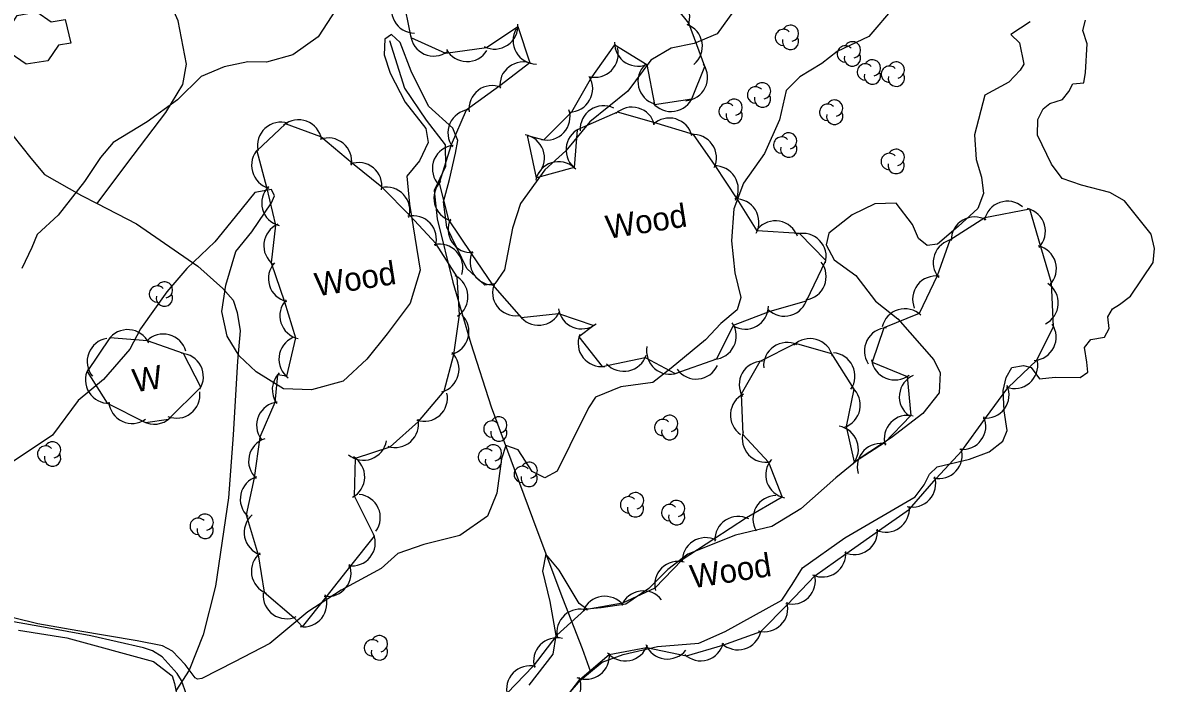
# Model space of a CAD drawing. Extents: x 646142 to 649934, y 5874075 to 5876351.
# Drawn here: x 647384.4 to 647529.8, y 5874653.5 to 5874738.3 of the extents above; entities that cross this region are included whole.
import ezdxf

# ---------------------------------------------------------------- set-up
doc = ezdxf.new("R2010")
doc.units = 0
for name, color, linetype in [('Niveau 2', 7, 'Continuous'), ('Niveau 22', 7, 'Continuous'), ('Niveau 31', 7, 'Continuous'), ('Niveau 4', 7, 'Continuous'), ('Niveau 44', 7, 'Continuous')]:
    doc.layers.add(name, color=color, linetype=linetype)

msp = doc.modelspace()

# ---------------------------------------------------------------- linework, layer by layer
at = {"layer": 'Niveau 2'}
for points in [[(647496.41, 5874740.41), (647493.09, 5874736.56), (647489.03, 5874734.63), (647487.06, 5874733.08), (647484.23, 5874731.39), (647482.46, 5874729.62), (647481.61, 5874725.83), (647479.69, 5874721.52), (647477.01, 5874717.73), (647475.75, 5874714.42), (647475.47, 5874710.33), (647475.89, 5874706.19), (647476.63, 5874703.03), (647476.2, 5874701.45), (647474.08, 5874699.71), (647472.11, 5874697.58), (647467.7, 5874693.96), (647465.34, 5874692.14), (647461.21, 5874691.55), (647457.98, 5874690.23), (647457.06, 5874688.85), (647454.66, 5874684.02), (647453.04, 5874680.73), (647451.48, 5874679.87), (647449.85, 5874680.71), (647448.03, 5874683.48), (647446.43, 5874684.03), (647445.9, 5874682.32), (647445.29, 5874677.9), (647444.11, 5874674.96), (647440.52, 5874672.49), (647435.92, 5874671.32), (647432.55, 5874670.17), (647430.44, 5874668.25), (647425.29, 5874665.44), (647421.02, 5874662.67), (647416.12, 5874658.59), (647411.57, 5874656.25), (647407.36, 5874654.1), (647406.83, 5874654.03)], [(647476.49, 5874740.87), (647473.6, 5874736.88), (647470.66, 5874735.65), (647467.71, 5874735.07), (647465.1, 5874733.52), (647462.15, 5874729.53), (647457.25, 5874725.58), (647454.15, 5874721.86), (647451.45, 5874719.42), (647448.35, 5874715.12), (647447.32, 5874711.96), (647446.28, 5874706.57), (647445.05, 5874704.8)], [(647424.66, 5874740.06), (647422.32, 5874736.49), (647419.08, 5874734.18), (647415.7, 5874733.26), (647413.28, 5874733.31), (647410.23, 5874732.66), (647407.29, 5874731.43), (647404.24, 5874728.43), (647400.36, 5874725.58), (647395.98, 5874722.92), (647394.35, 5874721), (647392.31, 5874717.93), (647388.92, 5874713.6), (647386.23, 5874711.11), (647385.52, 5874709.45), (647384.26, 5874706.75)], [(647513.84, 5874738.43), (647511.34, 5874736.83), (647512.46, 5874735.76), (647513.04, 5874732.98), (647512.53, 5874732.23), (647511.09, 5874730.67), (647508.01, 5874729.01), (647506.7, 5874723.93), (647506.91, 5874720.77), (647507.56, 5874718.47), (647507.84, 5874716.38), (647507.09, 5874714.47), (647504.6, 5874712.17), (647501.94, 5874709.9), (647500.6, 5874709.71), (647499.5, 5874710.6), (647498.72, 5874712.41), (647496.6, 5874715.15), (647493.89, 5874715.06), (647490.96, 5874713.65), (647487.95, 5874711.29), (647487.63, 5874709.78), (647488.65, 5874707.88), (647491.41, 5874705.85), (647493.94, 5874702.56), (647496.83, 5874700.31), (647501.46, 5874695.05), (647502.28, 5874693.36), (647502.13, 5874690.8), (647500.04, 5874688.12), (647495.98, 5874685.01), (647491.88, 5874682.3), (647488.88, 5874679.88), (647484.37, 5874675.89), (647480.64, 5874673.64), (647475.96, 5874672.53), (647475.96, 5874672.53), (647469.82, 5874670.09), (647467.25, 5874668.1), (647464.83, 5874665.68), (647461.86, 5874663.66), (647458.71, 5874663.18), (647456.84, 5874662.99), (647455.87, 5874663.72), (647453.3, 5874668.01), (647451.61, 5874670.09), (647451.16, 5874667.9)], [(647445.05, 5874704.8), (647443.77, 5874704.62), (647441.43, 5874706.74), (647438.88, 5874712.07), (647438.43, 5874715.32), (647439.19, 5874718.21), (647439.97, 5874721.58), (647440.27, 5874723.2), (647439.64, 5874724.78), (647436.52, 5874727.59), (647434.29, 5874732.12), (647432.85, 5874735.8), (647431.74, 5874736.81), (647430.92, 5874736.2), (647430.83, 5874734.19), (647431.6, 5874731.86), (647433.52, 5874728.11), (647436.16, 5874724.73), (647436.47, 5874722.94), (647435.35, 5874720.59), (647433.72, 5874718.61), (647434.09, 5874715.01), (647435.43, 5874706.56), (647434.15, 5874702.32), (647431.2, 5874698.38), (647428.58, 5874695.12), (647425.56, 5874692.3), (647421.49, 5874691.19), (647417.88, 5874691.3), (647414.35, 5874693.48), (647412.2, 5874695.56), (647410.64, 5874698.06), (647409.97, 5874701.22), (647409.97, 5874701.22), (647410.45, 5874704.62), (647411.77, 5874708.93), (647413.81, 5874711.48), (647416.32, 5874715.19), (647416.7, 5874716.11), (647416.33, 5874716.9), (647414.18, 5874716.51)], [(647414.18, 5874716.51), (647411.67, 5874713.38), (647409.05, 5874710.19), (647405.45, 5874706.77), (647402.87, 5874703.76), (647399.52, 5874699.02), (647398.13, 5874696.41), (647394.76, 5874692.49), (647391.49, 5874689.82), (647388.17, 5874685.37), (647382.87, 5874681.79)], [(647451.16, 5874667.9), (647452.09, 5874663.98), (647452.89, 5874659.63), (647452.49, 5874657.23), (647449.4, 5874653.26)], [(647406.83, 5874654.03), (647406.52, 5874654.19), (647405.24, 5874655.91), (647403.62, 5874657.63), (647402.32, 5874658.31), (647399.06, 5874658.95), (647391.43, 5874660.22), (647386.29, 5874661.14), (647380.36, 5874662.58)], [(647383.83, 5874660.33), (647390.01, 5874659.34), (647401.18, 5874656.28), (647403.55, 5874654.45), (647403.86, 5874653.46), (647404.24, 5874651.5), (647404.11, 5874649.67), (647403.44, 5874647.83)]]:
    msp.add_lwpolyline(points, dxfattribs=at)
at = {"layer": 'Niveau 22'}
for points in [[(647393.92, 5874715.11), (647397.76, 5874720.18), (647402.74, 5874726.78), (647404.96, 5874730.4), (647405.4, 5874733.02), (647404.36, 5874738.55), (647401.46, 5874745.06), (647396.79, 5874750.57)], [(647383.11, 5874723.85), (647385.41, 5874720.91), (647387.15, 5874718.85), (647391.9, 5874716.15), (647393.92, 5874715.11), (647398.98, 5874712.51), (647406.85, 5874707.05), (647410.09, 5874704.2), (647411.42, 5874702.68), (647411.94, 5874701.09), (647412.29, 5874698.77), (647411.98, 5874694.86), (647411.42, 5874685.4), (647410.82, 5874677.33), (647409.15, 5874665.98), (647407.54, 5874659.7), (647405.76, 5874655.16), (647404.02, 5874652.51)]]:
    msp.add_lwpolyline(points, dxfattribs=at)
at = {"layer": 'Niveau 31'}
msp.add_lwpolyline([(647390.54, 5874735.69), (647388.98, 5874735.42), (647387.6, 5874733.41), (647384.81, 5874733.02), (647382.74, 5874734.4), (647382.13, 5874736.85), (647383.65, 5874739.23), (647386.19, 5874739.71), (647388.02, 5874738.43), (647389.81, 5874738.72), (647390.54, 5874735.69)], dxfattribs=at)
at = {"layer": 'Niveau 4'}
for points in [[(647499.07, 5874677.45), (647500.21, 5874678.98), (647500.9, 5874680.35), (647501.88, 5874681.27), (647506.04, 5874682.27), (647508.55, 5874683.23), (647510.31, 5874684.58), (647510.88, 5874685.94), (647510.49, 5874688.5), (647510.35, 5874691.09), (647510.76, 5874692.78), (647511.46, 5874694.03), (647512.98, 5874694.3), (647513.95, 5874694.04), (647515.05, 5874692.61), (647517.04, 5874692.81), (647520.25, 5874692.77), (647521.24, 5874693.46), (647521.11, 5874694.75), (647520.8, 5874696.61), (647521.64, 5874697.63), (647523.39, 5874697.93), (647523.98, 5874699.05), (647523.83, 5874700.57), (647524.43, 5874701.57), (647525.32, 5874702.13), (647526.75, 5874703.22), (647529.63, 5874707.52), (647529.8, 5874709.31), (647529.37, 5874711.16), (647525.96, 5874715.43), (647524.07, 5874716.54), (647520.42, 5874717.48), (647517.96, 5874718.3), (647516.58, 5874720.17), (647514.78, 5874723.89), (647514.81, 5874725.9), (647515.49, 5874727.26), (647516.37, 5874727.94), (647517.98, 5874728.45), (647518.82, 5874729.48), (647519.31, 5874730.47), (647520.72, 5874730.61), (647520.94, 5874731.93), (647521.15, 5874735.61), (647520.61, 5874737.33), (647520.95, 5874738.66)], [(647431.5, 5874736.05), (647433.42, 5874729.9), (647436.2, 5874725.82), (647438.65, 5874722.66), (647438.7, 5874719.84), (647437.24, 5874716.76), (647437.61, 5874713.15), (647439.63, 5874704.99), (647441.97, 5874697.11), (647444.58, 5874689), (647447.67, 5874680.71), (647450.45, 5874673.21), (647453.72, 5874664.44), (647456.28, 5874657.96), (647457.33, 5874654.98)], [(647450.46, 5874647.47), (647456.08, 5874653.94), (647457.33, 5874654.98), (647458.81, 5874656.22), (647461.55, 5874657.2), (647465.95, 5874658.22), (647471.25, 5874658.63), (647474.65, 5874660.14), (647481.94, 5874664.17), (647483.27, 5874666.2), (647484.59, 5874668.34), (647490.01, 5874672.18), (647499.07, 5874677.45)], [(647431.18, 5874620.9), (647429.27, 5874620.95), (647426.04, 5874618.97), (647424.4, 5874618.69), (647422.98, 5874618.67), (647420.67, 5874619.27), (647418.84, 5874620.98), (647416.84, 5874624.33), (647413.86, 5874631.48), (647409.71, 5874640.76), (647407.34, 5874646.67), (647404.78, 5874653.86), (647404.19, 5874654.77), (647402.27, 5874656.9), (647401.06, 5874657.64), (647399.89, 5874658.04), (647393.1, 5874659.6), (647387.05, 5874660.71), (647381.51, 5874661.69)]]:
    msp.add_lwpolyline(points, dxfattribs=at)
at = {"layer": 'Niveau 44'}
for points in [[(647451.34, 5874723.27), (647454.95, 5874726.86), (647457.34, 5874731.08), (647460.44, 5874735.49), (647464.58, 5874732.95), (647465.54, 5874727.81), (647470.34, 5874728.54), (647472.01, 5874732.72), (647469.98, 5874738.25), (647466.95, 5874742.04)], [(647433.15, 5874741.79), (647434.26, 5874736.42), (647438.69, 5874734.43), (647443.97, 5874735.13), (647448, 5874737.83), (647449.54, 5874733.16), (647445.68, 5874730.21), (647441.36, 5874727.1), (647439.43, 5874722.65), (647437.9, 5874717.72), (647439.09, 5874713.01), (647442.01, 5874708.67), (647444.74, 5874704.65), (647448.4, 5874700.48), (647453.23, 5874700.96), (647457.78, 5874699.46), (647455.85, 5874697.98), (647458.85, 5874694.17), (647464.37, 5874695.34), (647468.22, 5874693.27), (647473.57, 5874695.14), (647475.71, 5874699.49), (647480.42, 5874701.28), (647485.08, 5874702.62), (647487.58, 5874707.78), (647484.17, 5874711.24), (647478.77, 5874711.58), (647476.19, 5874715.69), (647473.36, 5874720), (647470.57, 5874723.98), (647465.47, 5874725.5), (647460.81, 5874726.85), (647455.63, 5874724.57), (647455.22, 5874719.73), (647450.38, 5874718.41), (647449.24, 5874723.85), (647451.34, 5874723.27)], [(647417.12, 5874693.1), (647416.78, 5874689.54), (647414.82, 5874685.09), (647414.12, 5874679.89), (647413.08, 5874675.14), (647414.64, 5874670.01), (647415.38, 5874665.21), (647419.22, 5874661.94), (647420.32, 5874660.74), (647423.34, 5874664.54), (647426.54, 5874668.57), (647429.56, 5874672.37), (647427, 5874677.54), (647427.15, 5874682.39), (647431.6, 5874683.85), (647435.21, 5874687.1), (647438.53, 5874691.02), (647439.76, 5874695.72), (647440.5, 5874700.83), (647440.21, 5874705.68), (647437.47, 5874709.97), (647434.16, 5874713.52), (647430.52, 5874717.19), (647426.76, 5874720.26), (647422.69, 5874723.66), (647418.14, 5874725.35), (647414.44, 5874721.88), (647415.7, 5874717.19), (647416.86, 5874712.31), (647416.31, 5874707.48), (647418.01, 5874702.48), (647419.44, 5874697.84), (647418.25, 5874692.92), (647417.12, 5874693.1)], [(647453.02, 5874650.11), (647455.98, 5874653.96), (647459.75, 5874657.17), (647464.52, 5874658.1), (647469.67, 5874657), (647474.32, 5874658.37), (647479.21, 5874660.16), (647482.65, 5874663.59), (647486.17, 5874667.3), (647490.14, 5874670.1), (647494.34, 5874673.06), (647498.31, 5874675.86), (647501.74, 5874679.8), (647505.05, 5874683.35), (647508.09, 5874687.54), (647510.98, 5874691.44), (647514.68, 5874694.99), (647516.84, 5874699.33), (647516.59, 5874704.91), (647515.22, 5874709.56), (647513.81, 5874714.36), (647508.03, 5874713.27), (647503.52, 5874710.4), (647501.9, 5874705.83), (647499.55, 5874700.98), (647495.05, 5874699.12), (647493.51, 5874694.73), (647498.01, 5874692.9), (647498.49, 5874687.87), (647495.13, 5874684.37), (647491.24, 5874681.88), (647490.25, 5874686.49), (647491.22, 5874691.25), (647488.36, 5874695.8), (647483.68, 5874697.11), (647479.11, 5874694.82), (647476.71, 5874690.6), (647476.9, 5874685.46), (647480.21, 5874681.91), (647481.97, 5874677.4), (647477.39, 5874674.72), (647473.19, 5874672), (647469.12, 5874669.35), (647465.62, 5874665.69), (647461.46, 5874663.77), (647456.62, 5874662.94), (647453.02, 5874659.68), (647449.96, 5874655.71), (647446.6, 5874652.22)], [(647392.63, 5874693.55), (647395.23, 5874689.46), (647400.13, 5874686.97), (647403.1, 5874687.4), (647407.26, 5874691.52), (647405.03, 5874695.84), (647400.41, 5874697.47), (647395.57, 5874697.85), (647392.63, 5874693.55)]]:
    msp.add_lwpolyline(points, dxfattribs=at)
for centre, radius, start, end in [((647467.09, 5874739.04), 3, 338.7533, 98.7313), ((647434.74, 5874740), 3, 149.3353, 269.3132), ((647445.01, 5874737.94), 3, 243.8037, 3.7817), ((647450.38, 5874736.02), 3, 149.8447, 269.8226), ((647468.71, 5874735.28), 3, 309.6593, 69.6372), ((647483.03, 5874736.96), 1.05, 282.2692, 149.7263), ((647437.2, 5874737.04), 3, 185.8095, 305.7874), ((647482.13, 5874736.43), 1.05, 44.1154, 269.804), ((647483.03, 5874735.91), 1.05, 166.9369, 29.6212), ((647441.46, 5874736.33), 3, 208.5563, 328.5342), ((647457.9, 5874734.32), 3, 255.249, 15.2269), ((647463.43, 5874735.73), 3, 178.5435, 298.5215), ((647490.09, 5874734.31), 1.05, 44.1154, 269.804), ((647490.99, 5874734.84), 1.05, 282.2692, 149.7263), ((647448.68, 5874730.28), 3, 67.2963, 187.2743), ((647490.99, 5874733.79), 1.05, 166.9369, 29.6212), ((647493.56, 5874732.52), 1.05, 282.2692, 149.7263), ((647496.64, 5874732.24), 1.05, 282.2692, 149.7263), ((647466.42, 5874730.77), 3, 133.6071, 253.585), ((647469.37, 5874731.3), 3, 274.243, 34.221), ((647492.66, 5874731.99), 1.05, 44.1154, 269.804), ((647493.56, 5874731.47), 1.05, 166.9369, 29.6212), ((647495.74, 5874731.71), 1.05, 44.1154, 269.804), ((647496.64, 5874731.19), 1.05, 166.9369, 29.6212), ((647444.7, 5874727.25), 3, 67.2963, 187.2743), ((647454.61, 5874729.84), 3, 270.5041, 30.4821), ((647479.44, 5874729.57), 1.05, 282.2692, 149.7263), ((647467.68, 5874729.92), 3, 218.6579, 338.6358), ((647478.54, 5874729.04), 1.05, 44.1154, 269.804), ((647479.44, 5874728.52), 1.05, 166.9369, 29.6212), ((647459.01, 5874724.66), 3, 64.0731, 184.0511), ((647462.65, 5874724.48), 3, 13.8091, 133.7871), ((647474.89, 5874726.93), 1.05, 44.1154, 269.804), ((647475.79, 5874727.46), 1.05, 282.2692, 149.7263), ((647487.81, 5874726.82), 1.05, 44.1154, 269.804), ((647488.71, 5874727.35), 1.05, 282.2692, 149.7263), ((647442.01, 5874724.17), 3, 96.4687, 216.4467), ((647451.7, 5874726.25), 3, 257.1604, 17.1384), ((647467.45, 5874723.08), 3, 13.8091, 133.7871), ((647475.79, 5874726.41), 1.05, 166.9369, 29.6212), ((647488.71, 5874726.3), 1.05, 166.9369, 29.6212), ((647417.53, 5874722.55), 3, 72.6471, 192.625), ((647419.81, 5874722.85), 3, 9.6587, 129.6366), ((647457.18, 5874722), 3, 115.1314, 235.1093), ((647423.65, 5874720.52), 3, 350.8481, 110.8261), ((647448.41, 5874720.97), 3, 319.9462, 79.9241), ((647470.52, 5874720.98), 3, 335.0625, 95.0405), ((647481.9, 5874722.61), 1.05, 44.1154, 269.804), ((647482.8, 5874723.14), 1.05, 282.2692, 149.7263), ((647416.77, 5874719.99), 3, 135.109, 255.0869), ((647440.01, 5874719.59), 3, 96.4687, 216.4467), ((647482.8, 5874722.09), 1.05, 166.9369, 29.6212), ((647495.72, 5874720.5), 1.05, 44.1154, 269.804), ((647496.62, 5874721.03), 1.05, 282.2692, 149.7263), ((647427.53, 5874717.36), 3, 350.8481, 110.8261), ((647453.23, 5874717.48), 3, 47.8981, 167.8761), ((647496.62, 5874719.98), 1.05, 166.9369, 29.6212), ((647473.33, 5874716.94), 3, 332.0668, 92.0447), ((647418.08, 5874715.16), 3, 135.109, 255.0869), ((647431.12, 5874714.2), 3, 342.9568, 102.9347), ((647440.2, 5874715.8), 3, 134.1901, 254.1681), ((647475.98, 5874712.7), 3, 332.0668, 92.0447), ((647510.91, 5874712.4), 3, 49.1991, 169.177), ((647512.8, 5874711.53), 3, 316.4056, 76.3836), ((647434.53, 5874710.54), 3, 342.9568, 102.9347), ((647442.03, 5874711.79), 3, 154.0843, 274.0622), ((647481.1, 5874709.88), 3, 19.7718, 139.7498), ((647506.69, 5874710.38), 3, 60.4981, 180.4761), ((647418.34, 5874709.69), 3, 113.4303, 233.4083), ((647437.93, 5874706.88), 3, 342.9568, 102.9347), ((647484.62, 5874708.27), 3, 344.5491, 104.527), ((647504.37, 5874707.53), 3, 100.457, 220.4349), ((647444.84, 5874707.65), 3, 154.0843, 274.0622), ((647514.21, 5874706.74), 3, 316.4056, 76.3836), ((647418.93, 5874705.46), 3, 137.1909, 257.1689), ((647484.62, 5874705.72), 3, 277.7288, 37.7067), ((647438.59, 5874703.15), 3, 303.3754, 63.3533), ((647501.73, 5874702.8), 3, 82.0392, 202.0172), ((647401.67, 5874703.47), 1.05, 44.1154, 269.804), ((647402.57, 5874704), 1.05, 282.2692, 149.7263), ((647447.74, 5874703.68), 3, 157.1087, 277.0867), ((647514.45, 5874702.33), 3, 296.5664, 56.5444), ((647402.57, 5874702.95), 1.05, 166.9369, 29.6212), ((647420.41, 5874700.68), 3, 137.1909, 257.1689), ((647482.26, 5874703.64), 3, 226.1222, 346.1001), ((647450.64, 5874702.48), 3, 215.6528, 335.6308), ((647456.2, 5874702.01), 3, 187.8736, 307.8516), ((647477.21, 5874701.97), 3, 239.0487, 359.0266), ((647497.74, 5874698.59), 3, 46.938, 166.916), ((647438.71, 5874698.65), 3, 285.3192, 45.2972), ((647473.06, 5874698.1), 3, 273.7497, 33.7276), ((647397.85, 5874695.91), 3, 25.4833, 145.4612), ((647402.44, 5874695.34), 3, 15.4753, 135.4533), ((647458.74, 5874697.16), 3, 158.1661, 278.1441), ((647495.53, 5874696.16), 3, 93.2407, 213.2186), ((647514.18, 5874697.95), 3, 273.5766, 33.5546), ((647395.65, 5874694.82), 3, 99.0994, 219.0773), ((647420.28, 5874695.13), 3, 113.5058, 233.4838), ((647482.58, 5874694.25), 3, 64.8293, 184.8073), ((647485.54, 5874694.75), 3, 14.3116, 134.2895), ((647404.58, 5874692.87), 3, 327.2485, 87.2264), ((647437.44, 5874693.82), 3, 285.3192, 45.2972), ((647461.62, 5874696.55), 3, 222.27, 342.2479), ((647467.53, 5874696.19), 3, 169.3882, 289.3662), ((647488.32, 5874692.94), 3, 325.7826, 85.7605), ((647470.91, 5874695.56), 3, 215.6524, 335.6303), ((647479.44, 5874691.84), 3, 90.3022, 210.2802), ((647496.43, 5874695.45), 3, 187.8761, 307.854), ((647511.83, 5874694.35), 3, 249.7746, 9.7525), ((647395.42, 5874692.45), 3, 152.4301, 272.408), ((647419.43, 5874691.19), 3, 134.2223, 216.2714), ((647500.02, 5874690.28), 3, 113.6679, 233.6459), ((647489.01, 5874689.22), 3, 288.4799, 48.4578), ((647508.12, 5874690.54), 3, 263.5387, 23.5166), ((647398.41, 5874689.86), 3, 185.035, 305.0129), ((647404.14, 5874690.54), 3, 247.6414, 7.6194), ((647417.41, 5874686.61), 3, 96.2934, 216.2714), ((647435.95, 5874690.13), 3, 251.9565, 11.9344), ((647478.31, 5874687.93), 3, 115.6583, 235.6363), ((647401.24, 5874689.76), 3, 242.1189, 313.2142), ((647432.23, 5874686.78), 3, 251.9565, 11.9344), ((647444.65, 5874686.14), 1.05, 44.1154, 269.804), ((647445.55, 5874686.67), 1.05, 282.2692, 149.7263), ((647466.61, 5874686.33), 1.05, 44.1154, 269.804), ((647467.51, 5874686.86), 1.05, 282.2692, 149.7263), ((647498.08, 5874684.9), 3, 76.1892, 196.1671), ((647505.14, 5874686.52), 3, 263.5387, 23.5166), ((647445.55, 5874685.62), 1.05, 166.9369, 29.6212), ((647467.51, 5874685.81), 1.05, 166.9369, 29.6212), ((647479.84, 5874684.89), 3, 162.9738, 282.9518), ((647488.76, 5874683.56), 3, 319.9624, 79.9403), ((647387.3, 5874682.93), 1.05, 44.1154, 269.804), ((647388.2, 5874683.46), 1.05, 282.2692, 149.7263), ((647416.39, 5874682.03), 3, 107.741, 227.7189), ((647428.16, 5874685.14), 3, 229.9286, 349.9065), ((647444.86, 5874683.08), 1.05, 282.2692, 149.7263), ((647494.62, 5874681.29), 3, 76.1892, 196.1671), ((647388.2, 5874682.41), 1.05, 166.9369, 29.6212), ((647425.31, 5874680.02), 3, 298.2433, 58.2212), ((647443.96, 5874682.55), 1.05, 44.1154, 269.804), ((647444.86, 5874682.03), 1.05, 166.9369, 29.6212), ((647482.85, 5874680.26), 3, 138.9097, 258.8876), ((647502.1, 5874682.78), 3, 257.0592, 17.0372), ((647448.55, 5874680.31), 1.05, 44.1154, 269.804), ((647449.45, 5874680.84), 1.05, 282.2692, 149.7263), ((647415.32, 5874677.14), 3, 107.741, 227.7189), ((647449.45, 5874679.79), 1.05, 166.9369, 29.6212), ((647498.7, 5874679.12), 3, 257.0592, 17.0372), ((647463.12, 5874676.94), 1.05, 282.2692, 149.7263), ((647427.32, 5874674.76), 3, 324.32, 84.2979), ((647462.22, 5874676.41), 1.05, 44.1154, 269.804), ((647467.5, 5874675.4), 1.05, 44.1154, 269.804), ((647468.4, 5874675.93), 1.05, 282.2692, 149.7263), ((647481.21, 5874674.6), 3, 90.7514, 210.7294), ((647407.81, 5874674.18), 1.05, 282.2692, 149.7263), ((647415.82, 5874672.86), 3, 131.5747, 251.5527), ((647463.12, 5874675.89), 1.05, 166.9369, 29.6212), ((647468.4, 5874674.88), 1.05, 166.9369, 29.6212), ((647495.31, 5874675.9), 3, 245.2055, 5.1835), ((647406.91, 5874673.65), 1.05, 44.1154, 269.804), ((647407.81, 5874673.13), 1.05, 166.9369, 29.6212), ((647476.31, 5874671.92), 3, 63.0215, 182.9995), ((647426.67, 5874671.56), 3, 261.5301, 21.508), ((647472.12, 5874669.2), 3, 63.0215, 182.9995), ((647491.22, 5874673.02), 3, 245.2055, 5.1835), ((647416.75, 5874667.88), 3, 128.7211, 248.699), ((647468.58, 5874666.15), 3, 74.7298, 194.7078), ((647487.14, 5874670.14), 3, 245.2055, 5.1835), ((647423.56, 5874667.65), 3, 261.5301, 21.508), ((647483.23, 5874666.65), 3, 254.8898, 14.8677), ((647418.26, 5874664.78), 3, 174.7519, 294.7298), ((647420.45, 5874663.74), 3, 261.5301, 21.508), ((647464.11, 5874662.36), 3, 37.983, 157.9609), ((647459.16, 5874661.67), 3, 37.983, 157.9609), ((647479.69, 5874663.12), 3, 254.8898, 14.8677), ((647456.01, 5874660.01), 3, 72.1928, 192.1707), ((647429.3, 5874658.04), 1.05, 44.1154, 269.804), ((647430.2, 5874658.57), 1.05, 282.2692, 149.7263), ((647453.02, 5874656.34), 3, 76.0892, 196.0672), ((647476.29, 5874660.79), 3, 226.4575, 346.4354), ((647430.2, 5874657.52), 1.05, 166.9369, 29.6212), ((647461.8, 5874659.37), 3, 220.9548, 340.9328), ((647467.22, 5874659.61), 3, 201.9338, 321.9118), ((647471.5, 5874659.38), 3, 226.4575, 346.4354), ((647456.77, 5874657.01), 3, 246.8715, 6.8494), ((647449.55, 5874652.74), 3, 76.0892, 196.0672), ((647453.1, 5874653.11), 3, 262.4468, 22.4247)]:
    msp.add_arc(centre, radius, start, end, dxfattribs=at)

# ---------------------------------------------------------------- texts
for s, p in [('Wood', (647459.54, 5874710.55)), ('Wood', (647422.15, 5874703.17)), ('W', (647398.73, 5874690.84)), ('Wood', (647470.39, 5874665.67))]:
    msp.add_text(s, height=3, rotation=8.9405, dxfattribs=at).set_placement(p)

doc.saveas('drawing.dxf')
